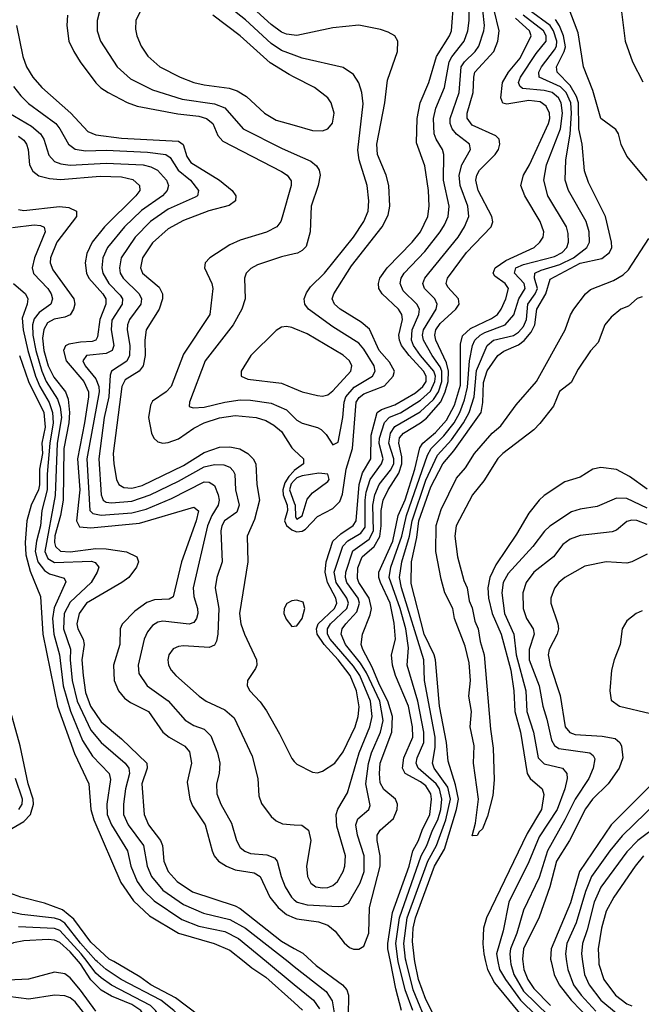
# Model space of a CAD drawing. Header units: inches. Extents: x 1308407 to 1441228, y 959628 to 1036311.
# Tile 608 of 656: x 1398934 to 1401347, y 1009834 to 1013653. Entities that reach past the tile are written whole.
import ezdxf

# ---------------------------------------------------------------- set-up
doc = ezdxf.new("R2010")
doc.units = ezdxf.units.IN
doc.header["$MEASUREMENT"] = 0
for name, color, linetype in [('B3090', 7, 'Continuous'), ('B3091', 7, 'Continuous'), ('B4000', 7, 'Continuous'), ('B4001', 7, 'Continuous')]:
    doc.layers.add(name, color=color, linetype=linetype)

msp = doc.modelspace()

# ---------------------------------------------------------------- linework, layer by layer
at = {"layer": 'B3090', "color": 5}
for points, elevation in [([(1400000, 1009133.7), (1399988, 1009148), (1399936.7, 1009190), (1399899.4, 1009250), (1399850, 1009299.4), (1399819.3, 1009350), (1399810.5, 1009390), (1399830.8, 1009450), (1399832.7, 1009470), (1399829.9, 1009490.1), (1399805.2, 1009530), (1399770, 1009556.1), (1399630, 1009592.3), (1399570, 1009625.3), (1399453.4, 1009733.4), (1399404.6, 1009810), (1399370, 1009833.4), (1399290, 1009865.3), (1399250, 1009888.8), (1399210, 1009929.7), (1399170.9, 1009990.9), (1399163, 1010000)], 2580), ([(1400000, 1009198.2), (1399985.1, 1009210), (1399959.4, 1009270), (1399899, 1009310), (1399870, 1009348.9), (1399864.8, 1009370), (1399866.3, 1009390), (1399878.6, 1009430), (1399881.4, 1009470), (1399869.5, 1009510), (1399850, 1009541.9), (1399830, 1009564.2), (1399790, 1009595), (1399750, 1009616), (1399650, 1009635.7), (1399610, 1009654.2), (1399550, 1009718.1), (1399490, 1009769.1), (1399461.7, 1009810), (1399441.7, 1009830), (1399290, 1009908.8), (1399250, 1009936.5), (1399230, 1009955.5), (1399195.8, 1010000)], 2560), ([(1400000, 1009301.1), (1399990, 1009312.7), (1399930, 1009354.4), (1399917.7, 1009390), (1399922.8, 1009450), (1399916.9, 1009490), (1399887, 1009550), (1399852.4, 1009590), (1399770, 1009651.2), (1399730, 1009675.3), (1399669.8, 1009690), (1399641.8, 1009701.8), (1399532, 1009810), (1399482.3, 1009850), (1399328.4, 1009930), (1399270, 1009968.8), (1399235.2, 1010000)], 2540), ([(1400000, 1009385.5), (1399972.6, 1009430), (1399966.6, 1009490), (1399949.6, 1009530), (1399898.7, 1009598.7), (1399830, 1009649.9), (1399801.1, 1009681.1), (1399750, 1009723.2), (1399630, 1009791.1), (1399539.3, 1009859.3), (1399443.8, 1009910), (1399400.8, 1009940.8), (1399299, 1010000)], 2520), ([(1399805.5, 1010000), (1399835.8, 1009975.8), (1399890, 1009939.2), (1400000, 1009840.8)], 2520), ([(1399892.7, 1010000), (1400000, 1009911.3)], 2540), ([(1399976.1, 1010000), (1400000, 1009981.3)], 2560), ([(1399230, 1009807.9), (1399170, 1009889.1), (1399130, 1009937), (1399110, 1009952.6), (1399070, 1009959), (1398968.5, 1009931.5), (1398890, 1009928.1)], 2620), ([(1399210, 1009766.5), (1399150, 1009844.6), (1399130, 1009859.9), (1399110, 1009866.7), (1399070, 1009869.9), (1398970, 1009853.9), (1398890, 1009864.9)], 2640)]:
    msp.add_lwpolyline(points, dxfattribs=dict(at, elevation=elevation))
at = {"layer": 'B3091', "color": 5}
for points, elevation in [([(1400000, 1013593), (1399970, 1013597), (1399950, 1013605.2), (1399910, 1013633.7), (1399797.6, 1013737.6)], 2720), ([(1399250.6, 1013709.4), (1399234.4, 1013650), (1399234.5, 1013610), (1399248.1, 1013570), (1399312.4, 1013470), (1399364.1, 1013424.1), (1399450, 1013380.7), (1399565.2, 1013345.2), (1399690, 1013327), (1399730, 1013311.4), (1399801.3, 1013230), (1399950, 1013154.6), (1400000, 1013132.7)], 2740), ([(1399403.9, 1013690), (1399385.6, 1013650), (1399383.7, 1013616.3), (1399389.3, 1013590), (1399406.3, 1013550), (1399431.1, 1013511.1), (1399478.6, 1013470), (1399557.3, 1013430), (1399609.7, 1013409.7), (1399650, 1013400.1), (1399747.1, 1013387.1), (1399777.7, 1013377.7), (1399814.5, 1013354.5), (1399883.8, 1013290), (1399930, 1013263.3), (1400000, 1013243.5)], 2760), ([(1400000, 1013515.5), (1399950, 1013534.1), (1399910, 1013561), (1399810, 1013652.9), (1399750, 1013700.5)], 2740), ([(1399120.4, 1013670), (1399116.8, 1013630), (1399125.5, 1013570), (1399144.1, 1013530), (1399169.5, 1013490), (1399230, 1013408.1), (1399248.6, 1013388.6), (1399277.1, 1013370), (1399351.4, 1013331.4), (1399390, 1013317.4), (1399547.7, 1013287.7), (1399630, 1013279.1), (1399659.4, 1013270), (1399684.2, 1013250), (1399703.6, 1013203.6), (1399722.4, 1013182.4), (1399950, 1013064.1), (1399972.6, 1013050), (1399987.9, 1013027.9), (1399988.1, 1013010), (1399952.9, 1012887.1), (1399947.2, 1012870), (1399932.5, 1012850), (1399891.5, 1012828.5), (1399790, 1012797.3), (1399750, 1012779.9), (1399672.2, 1012730), (1399654.5, 1012710), (1399650.9, 1012690), (1399679.5, 1012630), (1399683.8, 1012610), (1399672.1, 1012510), (1399570, 1012355.7), (1399521.5, 1012230), (1399502.1, 1012210), (1399450, 1012173), (1399441.7, 1012158.3), (1399434.7, 1012110), (1399445.5, 1012050), (1399454.8, 1012030), (1399470, 1012015.7), (1399490, 1012011), (1399510, 1012012.8), (1399550, 1012026.8), (1399610, 1012068.6), (1399650, 1012089.8), (1399710, 1012108.7), (1399770, 1012117.9), (1399851.6, 1012110), (1399890, 1012098.1), (1399920.9, 1012080.9), (1399950, 1012056.4), (1399990, 1011992.2), (1400000, 1011982.9)], 2720), ([(1400000, 1013429.5), (1399979.8, 1013439.8), (1399906.2, 1013486.2), (1399790, 1013590.8), (1399683.2, 1013670)], 2760), ([(1398922.2, 1013630), (1398946.8, 1013510), (1398960.8, 1013470), (1398985.8, 1013430), (1399019.8, 1013390), (1399132.7, 1013290), (1399199.1, 1013219.1), (1399230, 1013206.5), (1399330, 1013193.8), (1399550, 1013182.1), (1399569.2, 1013169.2), (1399582.6, 1013122.6), (1399599.1, 1013099.1), (1399710.1, 1013030), (1399759.1, 1012990), (1399773.6, 1012970), (1399772.3, 1012950), (1399747.4, 1012932.6), (1399668.9, 1012911.1), (1399570, 1012874.1), (1399510, 1012841.7), (1399450, 1012787.6), (1399410.6, 1012730), (1399402.8, 1012690), (1399410.7, 1012670), (1399475.9, 1012615.9), (1399487.9, 1012590), (1399488.8, 1012570), (1399475.7, 1012530), (1399425.2, 1012450), (1399420.2, 1012410), (1399421, 1012350), (1399413.5, 1012310), (1399398.3, 1012290), (1399344.1, 1012255.9), (1399330.7, 1012230), (1399297.4, 1011970), (1399299.1, 1011930), (1399310.1, 1011870), (1399318.9, 1011850), (1399338.2, 1011838.2), (1399370, 1011836.2), (1399410, 1011846.2), (1399570, 1011924.4), (1399650, 1011973.9), (1399710, 1011995.1), (1399750, 1011997), (1399788.6, 1011988.6), (1399820.1, 1011970), (1399840.6, 1011950), (1399850.1, 1011930), (1399854, 1011850), (1399864.8, 1011790), (1399846, 1011714), (1399817, 1011650), (1399819.9, 1011550), (1399787.7, 1011350), (1399792.9, 1011310), (1399806.8, 1011270), (1399853.6, 1011170), (1399854.6, 1011150), (1399850, 1011136.2), (1399818.9, 1011090), (1399816.5, 1011070), (1399826.9, 1011050), (1399867.4, 1011007.4), (1399892, 1010972), (1399942.8, 1010882.8), (1399990, 1010787.2), (1400000, 1010776.6)], 2680), ([(1398910, 1013394.4), (1398938.1, 1013358.1), (1398968.2, 1013328.2), (1399074, 1013250), (1399090.1, 1013230), (1399124.2, 1013170), (1399150, 1013151.4), (1399190, 1013144.5), (1399270, 1013147.1), (1399430, 1013139.4), (1399501.2, 1013130), (1399518.2, 1013118.2), (1399549.5, 1013069.5), (1399597.1, 1013030), (1399628.3, 1012990), (1399624, 1012970), (1399615.6, 1012964.4), (1399510, 1012918.2), (1399441.8, 1012870), (1399382.1, 1012810), (1399327.7, 1012730), (1399321, 1012690), (1399324.7, 1012670), (1399336.2, 1012650), (1399398.2, 1012590), (1399406.9, 1012570), (1399403.9, 1012550), (1399360.4, 1012490), (1399352.2, 1012470), (1399351.1, 1012450), (1399362.2, 1012390), (1399361, 1012350), (1399350, 1012328.7), (1399290.1, 1012290), (1399285.3, 1012274.7), (1399280.7, 1012190), (1399262.4, 1012110), (1399242, 1011950), (1399250.1, 1011810), (1399258.8, 1011790), (1399270, 1011782.1), (1399290, 1011778.7), (1399370, 1011785.5), (1399440.2, 1011810), (1399550, 1011863), (1399650, 1011918.4), (1399690, 1011927.7), (1399726.8, 1011926.8), (1399750, 1011917.3), (1399763.2, 1011903.2), (1399769.1, 1011890), (1399771.7, 1011830), (1399786.6, 1011770), (1399776.7, 1011743.3), (1399729.4, 1011710), (1399718.9, 1011690), (1399715.3, 1011670), (1399719.9, 1011550), (1399699.6, 1011490), (1399693, 1011450), (1399706.6, 1011370), (1399702.9, 1011270), (1399697.7, 1011242.3), (1399690, 1011227.2), (1399670, 1011217.8), (1399570, 1011224), (1399550, 1011221.9), (1399530, 1011213.4), (1399513.7, 1011190), (1399509.5, 1011170), (1399512.2, 1011150), (1399521.9, 1011130), (1399539.8, 1011110), (1399630.2, 1011030), (1399658.5, 1011010), (1399730, 1010976.4), (1399766, 1010946), (1399836.5, 1010796.5), (1399858.3, 1010710), (1399862.4, 1010642.4), (1399872.9, 1010612.9), (1399910, 1010563.1), (1399930, 1010545.3), (1399954.2, 1010534.2), (1400000, 1010530.9)], 2660), ([(1398892.2, 1013292.2), (1398979.6, 1013239.5), (1399015.1, 1013210), (1399028, 1013190), (1399047.8, 1013127.8), (1399070, 1013103.3), (1399093.7, 1013093.7), (1399130, 1013088.6), (1399270, 1013096.6), (1399413.7, 1013090), (1399442.9, 1013082.9), (1399468.8, 1013070), (1399504, 1013030), (1399512.1, 1013010), (1399507, 1012990), (1399488.1, 1012970), (1399406.4, 1012913.6), (1399340.7, 1012850), (1399275.5, 1012770), (1399257.1, 1012730), (1399253, 1012690), (1399256.7, 1012670), (1399280.1, 1012630), (1399324.4, 1012584.4), (1399332.9, 1012570), (1399332.5, 1012550), (1399292.4, 1012487.6), (1399289.1, 1012450), (1399299.5, 1012390), (1399292.9, 1012370), (1399270, 1012358), (1399194, 1012350), (1399179.9, 1012330), (1399188.6, 1012310), (1399230, 1012260.7), (1399240.8, 1012230), (1399242.4, 1012210), (1399194.7, 1011950), (1399206.6, 1011750), (1399217.7, 1011737.7), (1399250, 1011731.3), (1399370, 1011740.2), (1399424.9, 1011755.1), (1399523.7, 1011796.3), (1399650, 1011860.6), (1399670, 1011859.7), (1399690, 1011846.3), (1399704.6, 1011810), (1399708.3, 1011790), (1399705.1, 1011770), (1399679.7, 1011730), (1399663, 1011690), (1399607.9, 1011450), (1399610, 1011416.4), (1399624.5, 1011370), (1399625.9, 1011350), (1399620.8, 1011330), (1399610, 1011315.7), (1399591.7, 1011308.3), (1399490, 1011319.9), (1399470, 1011316.4), (1399450, 1011304.1), (1399430, 1011279.3), (1399418, 1011250), (1399393.7, 1011150), (1399396.9, 1011116.9), (1399429.4, 1011070), (1399511, 1011011), (1399576.9, 1010936.9), (1399610, 1010915.3), (1399650, 1010901.1), (1399676.1, 1010876.1), (1399701.5, 1010810), (1399711.4, 1010770), (1399709, 1010730), (1399698, 1010690), (1399699.6, 1010650), (1399714.4, 1010610), (1399756.7, 1010536.7), (1399775.4, 1010470), (1399790, 1010443), (1399807.7, 1010427.7), (1399830, 1010418.7), (1399894, 1010414), (1399922.7, 1010402.7), (1399932.9, 1010390), (1399948.4, 1010330), (1399964.3, 1010290), (1399988.7, 1010250), (1400000, 1010240.1)], 2640), ([(1398930, 1013200.7), (1398950, 1013185.3), (1398961.3, 1013170), (1398966.6, 1013150), (1398971.8, 1013090), (1398985.5, 1013065.5), (1399008, 1013048), (1399050, 1013036.5), (1399093.3, 1013033.3), (1399246.7, 1013046.7), (1399330, 1013043.5), (1399373.4, 1013033.4), (1399399.8, 1013010), (1399400.4, 1012990), (1399385.4, 1012970), (1399263, 1012850), (1399215.8, 1012790), (1399194.3, 1012745.7), (1399188.2, 1012710), (1399193.1, 1012670), (1399203.1, 1012650), (1399256.5, 1012590), (1399268.3, 1012570), (1399269.2, 1012550), (1399245, 1012490), (1399236.6, 1012423.4), (1399229.8, 1012410.2), (1399215.5, 1012404.5), (1399170, 1012402.6), (1399125.5, 1012394.5), (1399112.5, 1012387.5), (1399104.9, 1012370), (1399114.8, 1012330), (1399182.6, 1012250), (1399201.2, 1012210), (1399201.8, 1012190), (1399186.4, 1012090), (1399158.5, 1011950), (1399167.5, 1011830), (1399155.2, 1011710), (1399165.9, 1011685.9), (1399210, 1011681.7), (1399399.1, 1011700.9), (1399610, 1011762.3), (1399627.6, 1011747.6), (1399619.5, 1011710), (1399562.1, 1011550), (1399530, 1011414.6), (1399514.2, 1011405.8), (1399457.5, 1011402.5), (1399427.5, 1011392.5), (1399381.2, 1011358.8), (1399331.7, 1011308.3), (1399323.8, 1011290), (1399323, 1011230), (1399298.4, 1011150), (1399300.7, 1011090), (1399317.8, 1011050), (1399341.2, 1011021.2), (1399364.3, 1011004.3), (1399433.8, 1010970), (1399490, 1010889.6), (1399514.4, 1010870), (1399575, 1010835), (1399593.7, 1010813.7), (1399600.9, 1010770), (1399584.5, 1010695.5), (1399595, 1010630), (1399604.7, 1010604.7), (1399654.7, 1010530), (1399681.5, 1010430), (1399689.5, 1010410), (1399705.9, 1010390), (1399737.5, 1010370), (1399770, 1010356.5), (1399844, 1010344), (1399867.8, 1010330), (1399905.2, 1010250), (1399937.2, 1010210), (1399970, 1010182.7), (1400000, 1010169.9)], 2620), ([(1398930, 1012916.8), (1398950, 1012913.2), (1399088.8, 1012928.8), (1399124.5, 1012924.5), (1399155.2, 1012910), (1399155.4, 1012890), (1399077.9, 1012790), (1399053.4, 1012730), (1399053, 1012710), (1399062.5, 1012682.5), (1399144.1, 1012570), (1399147.7, 1012550), (1399143.2, 1012530), (1399130, 1012508), (1399110, 1012499.1), (1399067.9, 1012492.1), (1399042.4, 1012477.6), (1399028.1, 1012451.9), (1399022.3, 1012417.7), (1399027.7, 1012370), (1399044.3, 1012310), (1399066.5, 1012266.5), (1399111.5, 1012210), (1399121.8, 1012181.8), (1399128.2, 1012130), (1399125.2, 1012090), (1399106.1, 1011990), (1399102.7, 1011790), (1399092.5, 1011730), (1399071.3, 1011651.3), (1399070, 1011625.7), (1399073.1, 1011610), (1399092.4, 1011592.4), (1399130, 1011589.4), (1399230, 1011601.5), (1399270, 1011600.9), (1399349.2, 1011589.2), (1399389.4, 1011569.4), (1399394.8, 1011550), (1399388, 1011530), (1399357.3, 1011490), (1399330.7, 1011470), (1399193.5, 1011390), (1399165.4, 1011350), (1399156.6, 1011310), (1399159.6, 1011290), (1399180.2, 1011250), (1399185.1, 1011230), (1399175.9, 1011170), (1399180.2, 1011110), (1399190, 1011044.2), (1399208.9, 1010990), (1399250, 1010929.7), (1399330, 1010863.9), (1399427.2, 1010770), (1399429, 1010750), (1399408, 1010690), (1399417.6, 1010570), (1399433.6, 1010530), (1399481, 1010470), (1399488.1, 1010450), (1399493.8, 1010390), (1399510.6, 1010350), (1399545.1, 1010310), (1399604.4, 1010270), (1399770, 1010216.5), (1399790, 1010205.3), (1399950, 1010078.8), (1400000, 1010050.8)], 2580), ([(1398906.5, 1012846.5), (1398990, 1012857.2), (1399015.2, 1012855.2), (1399028.9, 1012848.9), (1399033.5, 1012830), (1398991.2, 1012730), (1398982.7, 1012690), (1398988.2, 1012668.2), (1399043.1, 1012610), (1399056.3, 1012590), (1399061.6, 1012570), (1399054.8, 1012550), (1399010, 1012517.5), (1398990, 1012492.3), (1398984.6, 1012470), (1398985.5, 1012430), (1398997, 1012370), (1399019.6, 1012290), (1399037, 1012250), (1399081.4, 1012181.4), (1399091.6, 1012150), (1399096.1, 1012110), (1399079.4, 1012010), (1399071.8, 1011808.2), (1399032.4, 1011590), (1399043.6, 1011563.6), (1399070, 1011547.2), (1399212.4, 1011552.4), (1399227.6, 1011547.6), (1399240.9, 1011530), (1399234.6, 1011510), (1399211.1, 1011470), (1399130, 1011394.1), (1399106.3, 1011350), (1399104.6, 1011290), (1399132, 1011212), (1399130.3, 1011169.7), (1399137.5, 1011090), (1399156.8, 1011010), (1399210, 1010898.1), (1399250, 1010850), (1399344, 1010770), (1399358, 1010750), (1399360.2, 1010730), (1399345.1, 1010670), (1399336.6, 1010610), (1399337, 1010570), (1399355.1, 1010530), (1399414.6, 1010450), (1399428.5, 1010370), (1399445.7, 1010330), (1399490, 1010276.7), (1399570, 1010221.4), (1399647.6, 1010187.6), (1399750, 1010163.4), (1399810.1, 1010130), (1399976.1, 1010000)], 2560), ([(1400000, 1012745.1), (1399950, 1012733.7), (1399857.5, 1012702.5), (1399831.4, 1012688.6), (1399813.6, 1012670), (1399806.7, 1012650), (1399808.7, 1012570), (1399796.3, 1012530), (1399762.8, 1012470), (1399654.6, 1012330), (1399593.4, 1012170), (1399592.4, 1012152.4), (1399607.2, 1012147.2), (1399649.7, 1012149.7), (1399730, 1012169.2), (1399790, 1012178.4), (1399830, 1012177), (1399910, 1012165.2), (1399970, 1012140.4), (1400000, 1012109.9)], 2740), ([(1398910.1, 1012630), (1398956.4, 1012590), (1398966.4, 1012570), (1398963.9, 1012550), (1398944.5, 1012495.5), (1398947.5, 1012450), (1398965.9, 1012370), (1398996.1, 1012270), (1399013, 1012230), (1399048.3, 1012168.3), (1399061.6, 1012130), (1399064.7, 1012090), (1399050.9, 1012010), (1399041, 1011890), (1399040.8, 1011830), (1399020.2, 1011750), (1399014.8, 1011690), (1398999, 1011630), (1398994.4, 1011590), (1399004.4, 1011550), (1399030, 1011516.2), (1399050, 1011503.3), (1399106.8, 1011486.8), (1399113, 1011473), (1399067.7, 1011372.3), (1399061.1, 1011330), (1399066.5, 1011270), (1399089.2, 1011190), (1399102.6, 1011070), (1399131.6, 1010971.6), (1399178.1, 1010858.1), (1399216.9, 1010796.9), (1399281.6, 1010730), (1399286.8, 1010706.8), (1399272.4, 1010610), (1399273.8, 1010570), (1399290.1, 1010530), (1399352.2, 1010430), (1399365.7, 1010370), (1399390.4, 1010310), (1399415.3, 1010275.3), (1399456, 1010236), (1399563.3, 1010163.3), (1399630, 1010137.9), (1399730, 1010116.7), (1399783.9, 1010090), (1399892.7, 1010000)], 2540), ([(1400000, 1012454.8), (1399990, 1012458.9), (1399970, 1012463.1), (1399950, 1012460.4), (1399930, 1012448.2), (1399831.5, 1012350), (1399794, 1012290), (1399794.4, 1012270), (1399819.2, 1012259.2), (1399950, 1012243.1), (1400000, 1012222.1)], 2760), ([(1398934, 1012350), (1398968.3, 1012250), (1399027.5, 1012130), (1399033.3, 1012073.3), (1399020.5, 1012010), (1399022.3, 1011970), (1399011.3, 1011910), (1399011.1, 1011848.9), (1399007.9, 1011830), (1398978.9, 1011770), (1398962.1, 1011710), (1398955.1, 1011624.9), (1398957.7, 1011577.7), (1398974.4, 1011514.4), (1399015.5, 1011415.5), (1399023.6, 1011270), (1399081.3, 1010990), (1399146.8, 1010806.8), (1399203.1, 1010690), (1399211, 1010590), (1399222.1, 1010550), (1399326.5, 1010306.5), (1399375.4, 1010235.3), (1399437.9, 1010177.9), (1399550, 1010110.9), (1399689.2, 1010070), (1399750, 1010044.5), (1399805.5, 1010000)], 2520), ([(1400000, 1011904.1), (1399997.6, 1011902.4), (1399978.5, 1011881.5), (1399963.3, 1011856.7), (1399955, 1011830), (1399956.4, 1011810), (1399972.7, 1011770), (1399973.2, 1011750), (1399962.6, 1011710), (1399970, 1011691.5), (1399990, 1011674.5), (1400000, 1011670.8)], 2720), ([(1400000, 1011865.8), (1399987.5, 1011852.5), (1399981.3, 1011830), (1400000, 1011778.8)], 2740), ([(1400000, 1011400.3), (1399990, 1011399.3), (1399971.1, 1011388.9), (1399960.4, 1011370), (1399959.5, 1011350), (1399967.9, 1011327.9), (1399990, 1011299.7), (1400000, 1011300.7)], 2720), ([(1398850, 1010485.3), (1398950, 1010543.1), (1398976.5, 1010570), (1398988.4, 1010610), (1398987, 1010630), (1398967.1, 1010690), (1398936.3, 1010836.3), (1398893.7, 1010990)], 2520), ([(1398931.6, 1010590), (1398943.7, 1010610), (1398945.7, 1010630), (1398918.3, 1010710)], 2540), ([(1399299, 1010000), (1399281.8, 1010010), (1399210, 1010075), (1399144.7, 1010164.7), (1399100.6, 1010200.6), (1399030, 1010226.8), (1398938.3, 1010250), (1398810, 1010295.9)], 2520), ([(1399235.2, 1010000), (1399230, 1010004.7), (1399170, 1010071.5), (1399110, 1010149), (1399090, 1010162.6), (1399070, 1010168.4), (1398942.8, 1010182.8), (1398830, 1010207)], 2540), ([(1399195.8, 1010000), (1399172.7, 1010030), (1399090, 1010120.4), (1399070, 1010128.6), (1398930, 1010134.3)], 2560), ([(1399163, 1010000), (1399130, 1010038.1), (1399090, 1010073.5), (1399070, 1010082.5), (1399045.3, 1010085.3), (1398950, 1010080.4), (1398910, 1010072.3), (1398870, 1010055.8), (1398830, 1010050.3), (1398770, 1010061.7), (1398710, 1010107), (1398690, 1010116.6), (1398650, 1010124.4), (1398630, 1010123.1), (1398462.5, 1010097.5), (1398415, 1010085), (1398370, 1010060.9), (1398290, 1010003), (1398280.8, 1010000)], 2580)]:
    msp.add_lwpolyline(points, dxfattribs=dict(at, elevation=elevation))
at = {"layer": 'B4000', "color": 5}
for points, elevation in [([(1400000, 1009981.3), (1400124.1, 1009884.1), (1400147.4, 1009847.3), (1400159.4, 1009770)], 2560), ([(1400068.4, 1010000), (1400085, 1009985), (1400186.8, 1009910), (1400203.4, 1009890), (1400210.9, 1009870), (1400209.4, 1009790)], 2580), ([(1400416.3, 1009810), (1400394.4, 1009894.4), (1400373.4, 1010000)], 2580), ([(1400460.3, 1009810), (1400430.2, 1009890.2), (1400403.7, 1010000)], 2560), ([(1400522.5, 1009742.5), (1400461.4, 1009890), (1400434, 1010000)], 2540), ([(1400563.4, 1009750), (1400510, 1009853.1), (1400481.7, 1009930), (1400467.8, 1010000)], 2520), ([(1400742.2, 1010000), (1400749.4, 1009970), (1400777.4, 1009917.4), (1400940.1, 1009720.1)], 2520), ([(1400790, 1010000), (1400795.7, 1009970), (1400819.3, 1009930), (1400877.9, 1009850), (1400939.7, 1009790)], 2540), ([(1400838.8, 1010000), (1400839.8, 1009990), (1400852.2, 1009950), (1400890, 1009885.7), (1400987.9, 1009790)], 2560), ([(1400886.6, 1010000), (1400890.8, 1009970), (1400906.7, 1009930), (1400930, 1009896.1), (1400993.7, 1009830)], 2580), ([(1400996.9, 1010000), (1401008.3, 1009950), (1401028.5, 1009910), (1401074.3, 1009850), (1401150, 1009773.5)], 2620), ([(1401056.5, 1010000), (1401061, 1009970), (1401083.1, 1009910), (1401113.5, 1009870), (1401170, 1009807.4)], 2640), ([(1401118.8, 1010000), (1401125.8, 1009950), (1401144.2, 1009910), (1401189.4, 1009850), (1401250, 1009800.1)], 2660), ([(1401181.7, 1010000), (1401182.3, 1009990), (1401201.3, 1009930), (1401246.3, 1009870), (1401290, 1009836.5), (1401310, 1009828.5)], 2680), ([(1400000, 1009911.3), (1400074.2, 1009850), (1400097.4, 1009817.4)], 2540), ([(1400000, 1009840.8), (1400032.1, 1009812.1)], 2520)]:
    msp.add_lwpolyline(points, dxfattribs=dict(at, elevation=elevation))
at = {"layer": 'B4001', "color": 5}
for points, elevation in [([(1401370, 1013029.7), (1401290, 1013123.5), (1401268.6, 1013168.6), (1401258.4, 1013210), (1401247.2, 1013227.2), (1401189, 1013270), (1401158.4, 1013378.4), (1401122.3, 1013470), (1401101.4, 1013601.4), (1401037.7, 1013770)], 2480), ([(1400000, 1010530.9), (1400028.8, 1010528.8), (1400055.2, 1010510), (1400063.8, 1010470), (1400047.5, 1010370), (1400051.6, 1010330), (1400064.6, 1010304.6), (1400083.6, 1010290), (1400110, 1010285.7), (1400130, 1010288), (1400150, 1010295.3), (1400167.2, 1010310), (1400190, 1010349.2), (1400196.4, 1010370), (1400198.9, 1010410), (1400164.7, 1010524.7), (1400162.3, 1010570), (1400168.6, 1010591.4), (1400205.9, 1010654.1), (1400251.2, 1010810), (1400293.5, 1010910), (1400302.1, 1010950), (1400295.3, 1011010), (1400253.9, 1011110), (1400230, 1011145.5), (1400138.7, 1011250), (1400128.7, 1011270), (1400128.4, 1011290), (1400140.1, 1011310), (1400204.5, 1011370), (1400210.4, 1011390), (1400204.3, 1011410), (1400162.9, 1011470), (1400154.9, 1011510), (1400188.4, 1011611.6), (1400207.9, 1011632), (1400258.6, 1011661.4), (1400275.1, 1011684.9), (1400274.7, 1011790), (1400278.9, 1011821.1), (1400293.8, 1011870), (1400338.6, 1011930), (1400344.9, 1011950), (1400329.4, 1012009.4), (1400330, 1012030), (1400349.8, 1012090.2), (1400368.8, 1012111.2), (1400411.7, 1012128.3), (1400490, 1012177.4), (1400528, 1012212), (1400545.7, 1012250), (1400547.6, 1012270), (1400541.7, 1012290), (1400489.7, 1012350), (1400462.7, 1012390), (1400454.4, 1012410), (1400457.3, 1012450), (1400483, 1012510), (1400486, 1012530), (1400475.7, 1012550), (1400422.1, 1012602), (1400411.1, 1012630), (1400414.9, 1012650), (1400426.9, 1012670), (1400506.1, 1012753.9), (1400566.1, 1012830), (1400583.2, 1012856.8), (1400596.7, 1012890), (1400601.2, 1012930), (1400579.6, 1013030), (1400580.8, 1013130), (1400575.6, 1013150), (1400550.3, 1013190), (1400542.9, 1013210), (1400540.3, 1013270), (1400549.6, 1013310), (1400583, 1013390), (1400601.1, 1013490), (1400611, 1013509), (1400658.6, 1013570), (1400673.5, 1013610), (1400678.3, 1013650), (1400679.7, 1013750)], 2660), ([(1400000, 1010776.6), (1400010, 1010766), (1400070, 1010734.3), (1400090, 1010731.6), (1400110, 1010738.5), (1400156.8, 1010770), (1400190, 1010813.7), (1400236.1, 1010910), (1400247.9, 1010950), (1400251.8, 1010988.2), (1400241.3, 1011050), (1400217.2, 1011110), (1400170, 1011170.4), (1400115.4, 1011230), (1400089, 1011270), (1400085.8, 1011290), (1400093.1, 1011310), (1400156.1, 1011370), (1400165.1, 1011390), (1400160.8, 1011410), (1400128.9, 1011470), (1400120.3, 1011510), (1400123.2, 1011550), (1400149.2, 1011630), (1400180.5, 1011659.5), (1400228.6, 1011691.4), (1400240.5, 1011710), (1400251.8, 1011850), (1400264.5, 1011895.5), (1400297.4, 1011950), (1400297.9, 1012042.2), (1400322.2, 1012130), (1400338.4, 1012141.6), (1400390, 1012159.5), (1400470, 1012206.2), (1400499.3, 1012230), (1400511.7, 1012250), (1400512.1, 1012270), (1400501, 1012290), (1400445.2, 1012350), (1400416.5, 1012390), (1400407.9, 1012410), (1400406.2, 1012430), (1400420.1, 1012490), (1400417.9, 1012510), (1400404.8, 1012530), (1400340.4, 1012590), (1400328, 1012610), (1400326.2, 1012630), (1400332.4, 1012650), (1400360.1, 1012690), (1400457.1, 1012790), (1400489.2, 1012830), (1400518.2, 1012890), (1400523.1, 1012930), (1400521, 1012990), (1400506.5, 1013086.5), (1400474.8, 1013174.8), (1400477, 1013270), (1400488.6, 1013330), (1400522, 1013410), (1400551.6, 1013510), (1400602.5, 1013590), (1400609.6, 1013610), (1400619.1, 1013730)], 2680), ([(1401264.7, 1013724.7), (1401284.2, 1013570), (1401311.9, 1013490), (1401352.1, 1013412.1)], 2480), ([(1400000, 1010169.9), (1400010, 1010165.6), (1400093.7, 1010153.7), (1400130, 1010141.5), (1400158.2, 1010118.2), (1400192.9, 1010072.9), (1400214.3, 1010054.3), (1400230, 1010048.4), (1400250, 1010048.2), (1400270, 1010060.2), (1400289.1, 1010110.9), (1400291.5, 1010210), (1400333.3, 1010370), (1400332.9, 1010410), (1400321.8, 1010470), (1400322.2, 1010490), (1400333.5, 1010510), (1400384.6, 1010555.4), (1400399.3, 1010590), (1400401, 1010610), (1400392.5, 1010630), (1400346.9, 1010666.9), (1400333, 1010693), (1400330, 1010730), (1400333, 1010770), (1400378.6, 1010890), (1400380.9, 1010950), (1400363.5, 1011010), (1400330, 1011073), (1400302.1, 1011142.1), (1400265.3, 1011210), (1400259.9, 1011230), (1400264.8, 1011270), (1400295, 1011345), (1400299.8, 1011370), (1400290.5, 1011410), (1400250.4, 1011470), (1400245.2, 1011485.2), (1400247, 1011527), (1400263.3, 1011570), (1400310.4, 1011609.6), (1400331.8, 1011648.2), (1400337, 1011690), (1400336.6, 1011750), (1400345.2, 1011790), (1400364.2, 1011830), (1400406.1, 1011893.9), (1400417.5, 1011930), (1400417.4, 1011957.4), (1400405.8, 1012010), (1400408.8, 1012031.2), (1400423.2, 1012050), (1400490, 1012089.4), (1400512.5, 1012107.5), (1400569.2, 1012170.9), (1400586.1, 1012210), (1400596.5, 1012250), (1400598.5, 1012290), (1400590, 1012321.9), (1400549.7, 1012410), (1400545.3, 1012430), (1400549, 1012450), (1400565.6, 1012474.4), (1400626.7, 1012530), (1400639.9, 1012550), (1400637.6, 1012570), (1400596.1, 1012616.1), (1400589.9, 1012630), (1400594.4, 1012650), (1400667.9, 1012750), (1400763.4, 1012850), (1400770.7, 1012869.3), (1400766.2, 1012890), (1400713.4, 1012990), (1400704.5, 1013030), (1400707.8, 1013050), (1400719.2, 1013070), (1400780.1, 1013130), (1400792.4, 1013150), (1400797.9, 1013170), (1400795, 1013190), (1400782.5, 1013202.5), (1400690, 1013243.9), (1400670.9, 1013270.9), (1400671.1, 1013290), (1400694.7, 1013370), (1400696.1, 1013430), (1400700.8, 1013450), (1400773.8, 1013530), (1400789.3, 1013570), (1400794.9, 1013610), (1400775.9, 1013690)], 2620), ([(1400000, 1010240.1), (1400010.7, 1010230.7), (1400050, 1010220.2), (1400170, 1010213.6), (1400190, 1010214.7), (1400210, 1010226.3), (1400255.1, 1010304.9), (1400270.5, 1010350), (1400271.2, 1010410), (1400244.9, 1010490), (1400238.3, 1010530), (1400246.8, 1010553.2), (1400289.1, 1010590), (1400294.7, 1010605.3), (1400277.8, 1010690), (1400288, 1010768), (1400299.2, 1010810), (1400335, 1010890), (1400344.9, 1010935.1), (1400331.7, 1011010), (1400280.5, 1011120.5), (1400257.5, 1011157.5), (1400198.6, 1011230), (1400182.2, 1011270), (1400185.8, 1011290), (1400199.4, 1011310), (1400243.1, 1011356.9), (1400253.3, 1011390), (1400248.4, 1011410), (1400203.3, 1011470), (1400198.4, 1011490), (1400199.7, 1011510), (1400227.5, 1011592.5), (1400290, 1011638.1), (1400307.1, 1011670), (1400305, 1011770), (1400311.9, 1011810), (1400329.2, 1011850.8), (1400373.7, 1011906.3), (1400385.8, 1011930), (1400386.8, 1011950), (1400367.4, 1012010), (1400373.9, 1012050), (1400390, 1012075), (1400488.5, 1012131.5), (1400539.6, 1012180.4), (1400559.6, 1012210), (1400572.2, 1012250), (1400572.9, 1012290), (1400566.4, 1012306.4), (1400535.1, 1012350), (1400501, 1012410), (1400497.9, 1012430), (1400501.9, 1012450), (1400550.6, 1012530), (1400554.6, 1012550), (1400545.1, 1012570), (1400505.1, 1012610), (1400499.4, 1012630), (1400507.1, 1012650), (1400522.1, 1012670), (1400635.6, 1012810), (1400660.4, 1012850), (1400677.9, 1012890), (1400672.8, 1012930), (1400643.3, 1013010), (1400640.4, 1013050), (1400650.5, 1013089.5), (1400684.2, 1013150), (1400679.6, 1013170), (1400629.2, 1013209.2), (1400612, 1013230), (1400605.2, 1013250), (1400604.8, 1013270), (1400640.4, 1013370), (1400647.5, 1013470), (1400660.1, 1013490), (1400701.6, 1013530), (1400716, 1013550), (1400735.5, 1013610), (1400737.5, 1013630), (1400731.4, 1013690)], 2640), ([(1400434, 1010000), (1400431.5, 1010010), (1400424.6, 1010070), (1400438.5, 1010170), (1400517.8, 1010390), (1400552.1, 1010450), (1400588.6, 1010550), (1400605.9, 1010630), (1400596.1, 1010676.1), (1400543.3, 1010750), (1400535.7, 1010770), (1400546.7, 1010830), (1400546.5, 1010870), (1400505.3, 1011090), (1400502.2, 1011170), (1400416.3, 1011450), (1400408.3, 1011490), (1400416.7, 1011550), (1400447.6, 1011650), (1400457.3, 1011710), (1400510, 1011867.3), (1400555.9, 1011964.1), (1400610, 1012024.1), (1400657.1, 1012090), (1400678.3, 1012130), (1400698.3, 1012190), (1400707.1, 1012292.9), (1400748.4, 1012390), (1400773.1, 1012410), (1400850, 1012427.9), (1400870, 1012441.1), (1400890, 1012462.7), (1400901.4, 1012490), (1400906, 1012550), (1400935.2, 1012590), (1400943.4, 1012610), (1400932.2, 1012650), (1400933.4, 1012670), (1400958.1, 1012681.9), (1401030, 1012703.3), (1401083.6, 1012730), (1401135.3, 1012770), (1401145.9, 1012790), (1401144.5, 1012830), (1401133.2, 1012870), (1401063.7, 1012990), (1401050.8, 1013030), (1401053.3, 1013110), (1401071, 1013209), (1401076.2, 1013290), (1401073.6, 1013330), (1401054.4, 1013370), (1401032.7, 1013392.7), (1400950.3, 1013430.3), (1400949, 1013450), (1400958.7, 1013470), (1401010, 1013535.5), (1401017, 1013550), (1401018.8, 1013570), (1401006.3, 1013610), (1400992.7, 1013630), (1400910.9, 1013690)], 2540), ([(1400373.4, 1010000), (1400363.4, 1010050), (1400362.8, 1010070), (1400381.2, 1010190), (1400445.8, 1010370), (1400460, 1010430), (1400482.3, 1010470), (1400496.1, 1010510), (1400526.1, 1010570), (1400531.9, 1010630), (1400529.4, 1010650), (1400510, 1010681.8), (1400490, 1010697.8), (1400430, 1010729.9), (1400420.3, 1010750), (1400425, 1010790), (1400459.7, 1010870), (1400458.4, 1010910), (1400443.8, 1010990), (1400392.5, 1011110), (1400381.1, 1011150), (1400377.7, 1011190), (1400392.1, 1011250), (1400388, 1011312), (1400372.2, 1011390), (1400335.1, 1011470), (1400328.1, 1011490), (1400327.7, 1011510), (1400382.1, 1011630), (1400403.7, 1011730), (1400430, 1011791), (1400467.3, 1011910), (1400487.4, 1011992.6), (1400499.1, 1012010), (1400548.4, 1012051.6), (1400590, 1012099.4), (1400622.3, 1012157.7), (1400645, 1012235), (1400644.9, 1012395.1), (1400653.2, 1012426.8), (1400684.2, 1012455.8), (1400765.8, 1012494.2), (1400788, 1012510), (1400802.6, 1012530), (1400821, 1012570), (1400831, 1012610), (1400817.7, 1012630), (1400778.8, 1012658.8), (1400772, 1012670), (1400779.3, 1012690), (1400821.4, 1012718.6), (1400931, 1012769), (1400953.4, 1012790), (1400965.3, 1012810), (1400969, 1012830), (1400953.9, 1012870), (1400895, 1012970), (1400879, 1013010), (1400889.5, 1013050), (1400912.1, 1013090), (1400985.9, 1013250), (1400991.1, 1013270), (1400990, 1013290.8), (1400977.3, 1013317.3), (1400954.2, 1013334.1), (1400910, 1013339), (1400825.4, 1013325.4), (1400809.3, 1013329.3), (1400801.3, 1013350), (1400808.5, 1013410), (1400831.7, 1013450), (1400876.1, 1013503.9), (1400919.6, 1013590), (1400912.3, 1013610), (1400859, 1013659)], 2580), ([(1400403.7, 1010000), (1400401.3, 1010010), (1400393.5, 1010070), (1400408.1, 1010170), (1400492.3, 1010410), (1400514.6, 1010450), (1400536.1, 1010510), (1400556.7, 1010550), (1400568.2, 1010590), (1400572.4, 1010630), (1400564.1, 1010670), (1400551.1, 1010690), (1400481.3, 1010750), (1400472.8, 1010770), (1400477.1, 1010790), (1400503.3, 1010850), (1400503.2, 1010890), (1400479.8, 1011010), (1400437.4, 1011150), (1400442.6, 1011217.4), (1400432.2, 1011290), (1400410.8, 1011370), (1400368.4, 1011490), (1400375, 1011530), (1400417.3, 1011650), (1400435.2, 1011730), (1400516.5, 1011963.5), (1400531.7, 1011990), (1400580.9, 1012039.1), (1400620.2, 1012090), (1400642.4, 1012130), (1400660.8, 1012179.2), (1400672.2, 1012227.8), (1400680, 1012330), (1400691.5, 1012390), (1400700.4, 1012410), (1400721.6, 1012430), (1400739.9, 1012440.1), (1400817.8, 1012470), (1400852, 1012508), (1400870.9, 1012570), (1400895.4, 1012610), (1400891.8, 1012630), (1400854.5, 1012670), (1400860.1, 1012690), (1400890, 1012703.8), (1401010, 1012734.4), (1401039, 1012750), (1401057.7, 1012770), (1401064.7, 1012790), (1401063.4, 1012823.4), (1401055.8, 1012850), (1400984.4, 1012970), (1400967.9, 1013030), (1400978.5, 1013090), (1401033.3, 1013230), (1401040.9, 1013290), (1401035.4, 1013330), (1401025.5, 1013350), (1401000.9, 1013370), (1400970, 1013378.2), (1400885.7, 1013385.7), (1400874.6, 1013394.6), (1400870.3, 1013410), (1400877.5, 1013430), (1400938.4, 1013521.6), (1400977.2, 1013570), (1400977.7, 1013590), (1400967.7, 1013610), (1400888.3, 1013670)], 2560), ([(1400467.8, 1010000), (1400465.9, 1010010), (1400458.1, 1010078.1), (1400461.5, 1010130), (1400470, 1010170.1), (1400543.6, 1010370), (1400583.5, 1010436.5), (1400628.9, 1010590), (1400636.6, 1010630), (1400625.6, 1010685.6), (1400597.2, 1010777.2), (1400590, 1010850.1), (1400563.8, 1010990), (1400548.1, 1011170), (1400543.3, 1011190), (1400504.3, 1011270), (1400453.1, 1011466.9), (1400454.4, 1011550), (1400474.9, 1011645.1), (1400483, 1011710), (1400530, 1011840.8), (1400576, 1011930), (1400618.6, 1011981.4), (1400725.2, 1012130), (1400731.7, 1012168.3), (1400734.3, 1012245.7), (1400749, 1012291), (1400790, 1012351), (1400812.6, 1012367.4), (1400870, 1012391.8), (1400891.7, 1012408.3), (1400919, 1012441), (1400933.5, 1012470), (1400941.5, 1012530), (1400975.7, 1012590), (1400992.9, 1012647.1), (1401110, 1012708.2), (1401193.8, 1012726.2), (1401222.8, 1012750), (1401231.8, 1012770), (1401231.6, 1012790), (1401207.5, 1012890), (1401141.4, 1013021.4), (1401126.3, 1013066.3), (1401116.5, 1013170), (1401104.8, 1013230), (1401103, 1013330), (1401094.6, 1013354.6), (1401070, 1013398), (1401020.1, 1013450), (1401017.2, 1013470), (1401047.6, 1013530), (1401051.8, 1013548.2), (1401045, 1013590), (1401028.9, 1013628.9), (1401013.2, 1013653.2)], 2520), ([(1400000, 1011670.8), (1400010, 1011667.1), (1400030, 1011669.7), (1400043.3, 1011676.7), (1400090, 1011726.7), (1400150, 1011756.9), (1400176.2, 1011783.8), (1400186.6, 1011813.4), (1400201.5, 1011910), (1400225.4, 1011990), (1400240.4, 1012170), (1400252.2, 1012187.8), (1400270, 1012201.5), (1400350, 1012233.3), (1400383.6, 1012270), (1400388.2, 1012290), (1400370, 1012324.5), (1400328.9, 1012370), (1400292.3, 1012452.3), (1400260, 1012480), (1400178, 1012530), (1400155.7, 1012550), (1400147.5, 1012570), (1400153, 1012590), (1400222.2, 1012697.8), (1400340.7, 1012850), (1400364.9, 1012895.1), (1400370.3, 1012930), (1400366.3, 1013010), (1400356.3, 1013050), (1400322.8, 1013130), (1400320.1, 1013170), (1400351, 1013330), (1400361.6, 1013418.4), (1400400.2, 1013530), (1400402.4, 1013570), (1400389.8, 1013589.8), (1400364.9, 1013604.9), (1400335.1, 1013615.1), (1400250, 1013631.3), (1400150, 1013620.9), (1400010, 1013591.7), (1400000, 1013593)], 2720), ([(1400000, 1012109.9), (1400010, 1012099.8), (1400030, 1012087.6), (1400090, 1012071.4), (1400103.7, 1012063.7), (1400123.8, 1012043.8), (1400150, 1012003.8), (1400170, 1012014), (1400188.8, 1012110), (1400193.7, 1012170), (1400200.6, 1012190), (1400232.6, 1012227.4), (1400303.4, 1012270), (1400313.4, 1012290), (1400309.9, 1012310), (1400270, 1012374.9), (1400250, 1012397.9), (1400150, 1012461.2), (1400055.6, 1012530), (1400041.4, 1012550), (1400038.7, 1012570), (1400046.8, 1012593.2), (1400063.2, 1012616.8), (1400117.6, 1012670), (1400229.9, 1012810), (1400269.4, 1012870), (1400286.9, 1012910), (1400289.4, 1012950), (1400282.5, 1013010), (1400252, 1013110), (1400246.7, 1013146.7), (1400267, 1013327), (1400261.6, 1013370), (1400250, 1013408), (1400230, 1013440.4), (1400190, 1013467.2), (1400030, 1013504.3), (1400000, 1013515.5)], 2740), ([(1400000, 1013243.5), (1400070, 1013223.8), (1400110, 1013222.2), (1400130, 1013229.1), (1400148.1, 1013251.9), (1400154.3, 1013290), (1400143.7, 1013330), (1400129.8, 1013350), (1400077.8, 1013390), (1400000, 1013429.5)], 2760), ([(1400000, 1013132.7), (1400064.4, 1013104.4), (1400086.7, 1013086.8), (1400096.8, 1013070), (1400100.1, 1013050), (1400092.5, 1013010), (1400065.6, 1012930), (1400061.4, 1012830), (1400046.1, 1012773.9), (1400030, 1012757.7), (1400012.2, 1012747.8), (1400000, 1012745.1)], 2740), ([(1401350, 1012577.8), (1401330, 1012572.2), (1401297.5, 1012542.5), (1401267.4, 1012530), (1401230, 1012499.3), (1401205.7, 1012470), (1401179.4, 1012400.6), (1401150, 1012368.1), (1401102.1, 1012297.9), (1401073.9, 1012246.1), (1401028.6, 1012211.4), (1401005.4, 1012154.6), (1400953.1, 1012086.9), (1400930, 1012062.9), (1400809.3, 1011970.7), (1400789.3, 1011950.7), (1400735.1, 1011864.9), (1400692, 1011810), (1400627.8, 1011690), (1400622.5, 1011650), (1400633.9, 1011570), (1400658.2, 1011478.2), (1400670.7, 1011450), (1400678.6, 1011398.6), (1400690, 1011372.3), (1400700.8, 1011320.8), (1400714.1, 1011290), (1400721.6, 1011241.6), (1400736.3, 1011190), (1400761.2, 1010901.2), (1400771.8, 1010828.2), (1400775.2, 1010704.8), (1400770, 1010644), (1400750, 1010564), (1400730, 1010515.3), (1400716.8, 1010503.2), (1400710, 1010488.7), (1400690, 1010488), (1400703.5, 1010536.5), (1400715.1, 1010630), (1400695.7, 1010770), (1400697.4, 1010837.4), (1400682.4, 1010910), (1400687.9, 1010970), (1400677.7, 1011030), (1400683.8, 1011090), (1400678.3, 1011158.3), (1400662.9, 1011222.8), (1400622, 1011330), (1400614.6, 1011370), (1400584.5, 1011430), (1400570, 1011483.7), (1400548.7, 1011590), (1400550.7, 1011690.7), (1400570, 1011753.5), (1400630, 1011875.4), (1400664.5, 1011915.5), (1400698.9, 1011970), (1400767.9, 1012050), (1400801.9, 1012078.1), (1400861, 1012159), (1400939.6, 1012250), (1401051.3, 1012450), (1401071.6, 1012508.4), (1401085.2, 1012530), (1401129.6, 1012590.4), (1401150, 1012606.9), (1401239, 1012641), (1401276, 1012664), (1401296.6, 1012683.4), (1401376.1, 1012803.9)], 2480), ([(1400000, 1012222.1), (1400030, 1012209.5), (1400090, 1012195.6), (1400110, 1012193.2), (1400130, 1012197.9), (1400150, 1012213.9), (1400218.8, 1012290), (1400223.2, 1012310), (1400213.8, 1012330), (1400190, 1012351.4), (1400050, 1012434.5), (1400000, 1012454.8)], 2760), ([(1400000, 1011982.9), (1400035.3, 1011950), (1400036.2, 1011930), (1400000, 1011904.1)], 2720), ([(1400000, 1011778.8), (1400003.2, 1011770), (1400004.6, 1011724.6), (1400010, 1011716.4), (1400030, 1011728.2), (1400050, 1011793.4), (1400070, 1011817.6), (1400130, 1011861.8), (1400135.9, 1011870), (1400130.5, 1011890.5), (1400094.7, 1011894.7), (1400030, 1011884.3), (1400010, 1011876.5), (1400000, 1011865.8)], 2740), ([(1401370, 1011831.6), (1401300.8, 1011880.8), (1401250, 1011909), (1401190, 1011916.4), (1401158.7, 1011910), (1401110, 1011878.4), (1401050, 1011861.2), (1400970, 1011808), (1400950, 1011789.9), (1400910, 1011738.5), (1400862.1, 1011657.9), (1400781.5, 1011538.5), (1400758.3, 1011490), (1400750.5, 1011450), (1400753.9, 1011410), (1400768, 1011350), (1400803.2, 1011270), (1400840.9, 1011130), (1400852.2, 1011050), (1400856.2, 1010970), (1400877.7, 1010890), (1400904.3, 1010730), (1400915.7, 1010710), (1400961.9, 1010670), (1400967.9, 1010647.9), (1400959.7, 1010590), (1400903.3, 1010496.7), (1400745.6, 1010170), (1400734.5, 1010130), (1400731.4, 1010068.6), (1400735, 1010030), (1400742.2, 1010000)], 2520), ([(1401370, 1011759), (1401290, 1011796), (1401250, 1011797.1), (1401175.5, 1011764.5), (1401110, 1011755.2), (1401076.3, 1011743.7), (1400991.1, 1011688.9), (1400970.7, 1011669.3), (1400926.1, 1011610), (1400830, 1011504.6), (1400810.9, 1011470), (1400805.1, 1011430), (1400816, 1011350), (1400852.1, 1011270), (1400861, 1011190), (1400898.7, 1011050), (1400902.1, 1010970), (1400928.9, 1010890), (1400946.6, 1010790), (1400970, 1010766.8), (1401040.2, 1010750), (1401057.3, 1010730), (1401059, 1010710), (1401049.4, 1010670), (1401020, 1010590), (1400950, 1010484.3), (1400910, 1010386.3), (1400832.6, 1010230), (1400810, 1010119.7), (1400784.2, 1010030), (1400790, 1010000)], 2540), ([(1401370, 1011695.5), (1401329.1, 1011710.9), (1401310, 1011712.3), (1401290, 1011707.4), (1401250, 1011673.7), (1401233.4, 1011666.6), (1401110, 1011652.2), (1401070, 1011638.7), (1401042.1, 1011617.9), (1401006, 1011570), (1400930, 1011510.5), (1400900.1, 1011470), (1400886.9, 1011430), (1400888.3, 1011370), (1400901.5, 1011330), (1400927.5, 1011290), (1400931, 1011270), (1400910.8, 1011210), (1400911.9, 1011170), (1400950.1, 1011069.9), (1400964, 1010990), (1400980.5, 1010940.5), (1400998.7, 1010858.8), (1401010, 1010838.2), (1401026.4, 1010826.4), (1401147, 1010810), (1401159.4, 1010799.4), (1401165.9, 1010785.9), (1401159.8, 1010750), (1401142.8, 1010710), (1401090, 1010630.4), (1401050.4, 1010549.6), (1400982.2, 1010430), (1400950, 1010325.8), (1400890, 1010199.8), (1400863.9, 1010110), (1400838.8, 1010050), (1400835.9, 1010030), (1400838.8, 1010000)], 2560), ([(1401370, 1011579.9), (1401310, 1011550.5), (1401290, 1011545.6), (1401210, 1011549.9), (1401127, 1011533), (1401050, 1011489.9), (1401026.4, 1011470), (1401010, 1011448.3), (1400995.1, 1011410), (1400995, 1011390), (1401022.9, 1011310), (1401024.8, 1011290), (1401020.5, 1011270), (1400988.8, 1011210), (1400985.5, 1011190), (1400992.9, 1011150), (1401031.8, 1011031.8), (1401051.5, 1010910), (1401068.8, 1010888.7), (1401090, 1010880.4), (1401194.9, 1010874.9), (1401244.8, 1010864.8), (1401263.7, 1010850), (1401270, 1010836), (1401274.5, 1010790), (1401261, 1010750), (1401217.6, 1010690), (1401157.4, 1010630), (1401130, 1010592.6), (1401068.2, 1010470), (1401017.6, 1010390), (1400991.6, 1010290), (1400950, 1010171.7), (1400890, 1010050), (1400885.2, 1010010), (1400886.6, 1010000)], 2580), ([(1400000, 1011300.7), (1400010, 1011301.7), (1400031, 1011330), (1400041.3, 1011370), (1400033.8, 1011393.8), (1400010, 1011401.4), (1400000, 1011400.3)], 2720), ([(1401350, 1011360.9), (1401326.3, 1011350), (1401290, 1011322.2), (1401271.9, 1011290), (1401264.1, 1011230), (1401240.8, 1011170), (1401230.7, 1011130), (1401224.2, 1011050), (1401230, 1011013.7), (1401261.5, 1010990), (1401381.9, 1010961.9)], 2620), ([(1401388.4, 1010690), (1401230.1, 1010530), (1401106.7, 1010350), (1401072.2, 1010227.8), (1400996.6, 1010050), (1400994.6, 1010010), (1400996.9, 1010000)], 2620), ([(1401454.5, 1010665.5), (1401272, 1010488), (1401224.1, 1010430), (1401153.8, 1010330), (1401130, 1010272), (1401093.3, 1010150), (1401057.1, 1010070), (1401052, 1010030), (1401056.5, 1010000)], 2640), ([(1401415, 1010530), (1401333.6, 1010470), (1401290, 1010425.4), (1401190, 1010288.7), (1401163.8, 1010230), (1401136.9, 1010123.1), (1401118.2, 1010070), (1401114.7, 1010030), (1401118.8, 1010000)], 2660), ([(1401355.3, 1010410), (1401322.3, 1010370), (1401239.5, 1010250), (1401210, 1010195), (1401192.1, 1010130), (1401178.7, 1010050), (1401181.7, 1010000)], 2680), ([(1400000, 1010050.8), (1400032.5, 1010032.5), (1400068.4, 1010000)], 2580)]:
    msp.add_lwpolyline(points, dxfattribs=dict(at, elevation=elevation))

doc.saveas('drawing.dxf')
